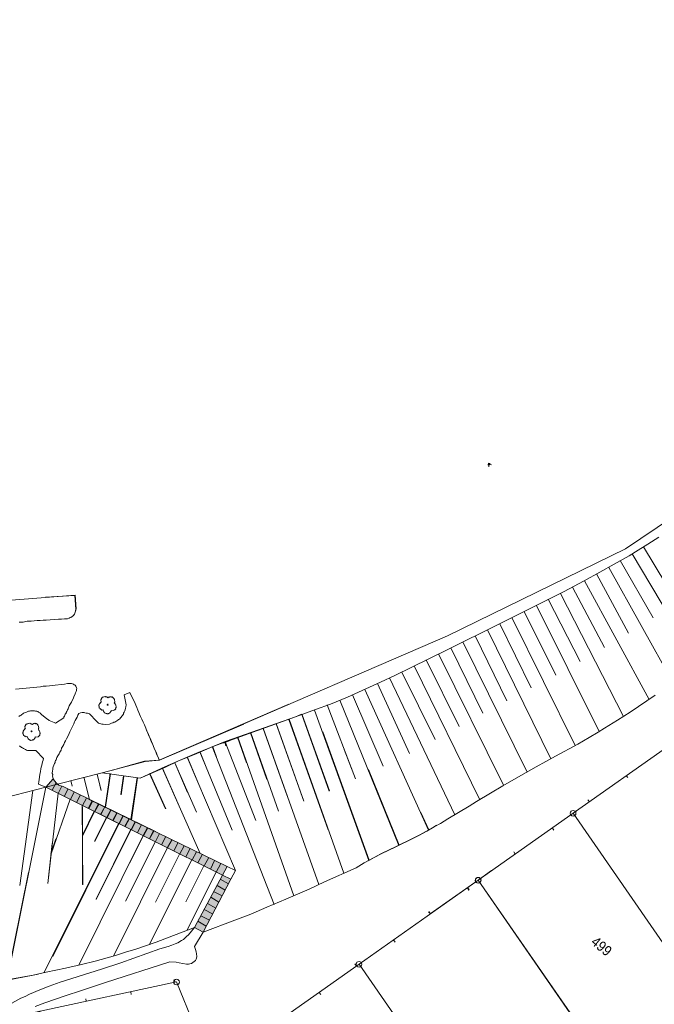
# Model space of a CAD drawing. Header units: metres. Extents: x -740 to 758, y -633 to 854.
# Tile 872 of 1056: x 198 to 268, y 17 to 125. Entities that reach past the tile are written whole.
import ezdxf

# ---------------------------------------------------------------- set-up
doc = ezdxf.new("R2010")
doc.units = ezdxf.units.M
doc.header["$MEASUREMENT"] = 0
for name, color, linetype in [('Grundkarte.LOVION', 7, 'Continuous'), ('Grundkarte_Text.LOVION', 7, 'Continuous'), ('StromBemass.LOVION', 7, 'Continuous')]:
    doc.layers.add(name, color=color, linetype=linetype)
doc.styles.add('ERSTELLTER_STIL_1', font='arial.ttf')

msp = doc.modelspace()

# ---------------------------------------------------------------- hatches: boundary and pattern name
at = {"layer": 'Grundkarte.LOVION', "linetype": 'Continuous', "lineweight": 18}
for points in [[(212.62, 35.15), (213.28, 35.96), (203.1, 40.93), (202.76, 41.05), (202.64, 41.09), (202.32, 41.36), (202.25, 41.47), (202.15, 41.55), (202.01, 41.77), (201.21, 40.86)], [(220.68, 31.16), (221.18, 32.1), (205.91, 39.53), (205.31, 38.79)], [(218.55, 24.89), (221.61, 30.72), (220.68, 31.16), (217.61, 25.39)]]:
    msp.add_hatch(color=254, dxfattribs=at).paths.add_polyline_path(points)

# ---------------------------------------------------------------- linework, layer by layer
at = {"layer": 'Grundkarte.LOVION', "color": 253, "linetype": 'Continuous', "lineweight": 18}
for points in [[(243.58, 26.92), (248.87, 30.6), (259.35, 37.98), (269.88, 45.42), (280.63, 53), (284.67, 55.88), (299.41, 66.28), (309.94, 73.72), (320.42, 81.1), (324.79, 84.19), (319.61, 96.04), (310.93, 115.88), (302.4, 135.43), (296.27, 149.47)], [(296.27, 149.47), (302.4, 135.43), (310.93, 115.88), (319.61, 96.04), (324.79, 84.19), (320.42, 81.1), (309.94, 73.72), (299.41, 66.28), (284.67, 55.88), (280.63, 53), (269.88, 45.42), (259.35, 37.98), (248.87, 30.6), (243.58, 26.92)], [(283.3, 133.69), (299.77, 96.13), (291.64, 92.53), (294.74, 87.07), (265.1, 67.12), (245.47, 57.52), (219.8, 46.46)], [(219.8, 46.46), (245.47, 57.52), (265.1, 67.12), (294.74, 87.07), (291.64, 92.53), (299.77, 96.13), (283.3, 133.69)], [(223.02, 47.81), (213.72, 43.83), (212.14, 43.68), (207.41, 42.45), (202.51, 41.2), (201.21, 40.86), (195.47, 39.39), (193.1, 71.87), (192.56, 79.15), (193.1, 71.87), (195.47, 39.39), (196.78, 21.52), (155.7, 12.68), (145.23, 4.33), (129.78, -1.82), (119.57, -5.87), (118.03, -6.49), (101.81, -12.92), (93.99, -14.84), (50.48, -26.3), (39.6, -28.94), (6.51, -26.35), (-4.6, -25.45), (-8.03, -25.17)], [(228, 50.02), (213.71, 43.84), (212.1, 43.71), (208.56, 42.74)], [(208.56, 42.74), (212.1, 43.71), (213.71, 43.84), (228, 50.02)], [(192.49, 10.66), (190.22, 13.93), (196.93, 19.61), (196.78, 21.52), (195.47, 39.39), (201.21, 40.86), (202.51, 41.2), (207.41, 42.45), (212.14, 43.68), (213.72, 43.83), (223.02, 47.81)], [(223.02, 47.8), (219.81, 46.46)], [(219.81, 46.46), (223.02, 47.8)], [(212.62, 35.15), (201.21, 40.86), (202.01, 41.77), (202.15, 41.55), (202.25, 41.47), (202.32, 41.36), (202.64, 41.09), (202.76, 41.05), (203.1, 40.93), (213.28, 35.96)], [(205.91, 39.53), (221.18, 32.1), (222.11, 31.66), (221.61, 30.72), (218.55, 24.89), (217.61, 23.29), (217.74, 22.86), (217.79, 22.66), (217.83, 22.52), (217.87, 22.17), (217.77, 21.92), (217.7, 21.77), (217.56, 21.66), (217.4, 21.53), (217.26, 21.43), (217.08, 21.41), (216.94, 21.37), (216.71, 21.34), (215.92, 21.5), (215.59, 21.56), (214.88, 21.61), (207.8, 19.35), (205.14, 18.47), (203.33, 17.85), (201.1, 17.1), (200.02, 16.7)], [(196.97, 16.78), (197.44, 17.04), (198.45, 17.61), (198.93, 17.8), (199.41, 18.06), (200.55, 18.52), (201.57, 18.92), (202.8, 19.36), (207.33, 20.81), (209.48, 21.52), (210.91, 22.02), (213.79, 23.04), (214.71, 23.31), (215.11, 23.46), (215.48, 23.59), (215.74, 23.7), (216.18, 23.98), (216.38, 24.09), (216.54, 24.23), (216.73, 24.39), (216.95, 24.59), (217.61, 25.39), (220.68, 31.16), (205.31, 38.79)], [(250.34, 31.67), (248.87, 30.61), (235.74, 21.37), (223.77, 12.9), (219.49, 9.85), (215.6, 19.4), (200.57, 16.19), (193.06, 9.87), (190.18, 13.96), (196.89, 19.64), (196.77, 21.52), (196.3, 27.83)], [(223.77, 12.9), (235.74, 21.37), (248.87, 30.61), (250.34, 31.67)], [(200.57, 16.19), (215.6, 19.4), (219.49, 9.85)]]:
    msp.add_lwpolyline(points, dxfattribs=at)
at = {"layer": 'Grundkarte.LOVION', "color": 8, "linetype": 'Continuous', "lineweight": 18}
for points in [[(296.27, 149.47), (302.4, 135.43), (310.93, 115.88), (319.61, 96.04), (324.79, 84.19), (320.42, 81.1), (309.94, 73.72), (299.41, 66.28), (284.67, 55.88), (280.63, 53), (269.88, 45.42), (259.35, 37.98), (248.87, 30.6), (243.58, 26.92), (248.87, 30.6), (261.77, 11.97)], [(219.8, 46.46), (245.47, 57.52), (265.1, 67.12), (294.74, 87.07), (291.64, 92.53), (299.77, 96.13), (283.3, 133.69)], [(198.28, 59.05), (198.72, 59.06), (199.16, 59.14), (199.6, 59.15), (200.24, 59.21), (200.57, 59.21), (200.92, 59.25), (201.25, 59.25), (202.59, 59.38), (202.92, 59.39), (203.27, 59.42), (203.59, 59.42), (203.76, 59.5), (203.88, 59.57), (204.02, 59.61), (204.16, 59.71), (204.27, 59.78), (204.37, 59.91), (204.42, 60.03), (204.44, 60.13), (204.49, 60.25), (204.55, 60.52), (204.43, 62.02), (196.45, 61.41)], [(203.87, 59.56), (204.01, 59.6), (204.12, 59.67), (204.26, 59.77), (204.34, 59.87), (204.43, 60.12), (204.52, 60.48), (204.4, 61.97), (201.17, 61.78)], [(197.85, 51.65), (200.6, 51.92), (200.92, 51.98), (201.25, 51.98), (201.6, 52.02), (201.92, 52.08), (203.26, 52.21), (203.58, 52.27), (203.91, 52.27), (204.03, 52.28), (204.15, 52.23), (204.24, 52.21), (204.34, 52.13), (204.43, 52.11), (204.5, 52), (204.61, 51.75), (204.59, 51.66), (204.57, 51.51), (204.55, 51.42), (204.48, 51.26), (204.43, 51.14), (204.29, 50.83), (204.24, 50.71), (204.02, 50.24), (203.97, 50.12), (203.87, 49.99), (203.79, 49.84), (203.7, 49.59), (203.68, 49.5), (203.6, 49.4), (203.55, 49.28), (203.53, 49.19), (203.45, 49.09), (203.43, 49), (203.35, 48.91), (203.3, 48.78), (203.28, 48.69), (203.2, 48.6), (203.18, 48.51), (202.27, 47.91), (202.11, 47.99), (201.74, 48.13), (201.59, 48.2), (201.49, 48.28), (201.3, 48.38), (200.73, 48.86), (200.59, 49.02), (200.53, 49.07), (200.4, 49.12), (200.31, 49.2), (200.22, 49.22), (200.07, 49.23), (199.94, 49.28), (199.71, 49.26), (199.62, 49.28), (199.5, 49.27), (199.42, 49.23), (199.3, 49.22), (199.16, 49.18), (198.99, 49.1), (198.84, 49.06), (198.76, 49.02), (198.48, 48.81), (198.37, 48.74), (198.23, 48.64)], [(248.87, 30.6), (259.35, 37.98), (269.88, 45.42), (280.63, 53)], [(213.72, 43.83), (213.6, 44.14), (213.49, 44.4), (213.37, 44.71), (213.22, 44.99), (212.98, 45.62), (212.84, 45.9), (212.75, 46.19), (212.6, 46.47), (212.48, 46.78), (212.34, 47.07), (212.22, 47.38), (212.07, 47.72), (211.95, 48.03), (211.8, 48.37), (211.65, 48.65), (211.35, 49.33), (211.23, 49.65), (210.93, 50.33), (210.78, 50.61), (210.48, 51.29), (209.85, 51.05), (210.05, 49.92), (210.01, 49.73), (209.99, 49.58), (209.95, 49.4), (209.91, 49.28), (209.88, 49.19), (209.83, 49.13), (209.78, 49), (209.76, 48.91), (209.32, 48.37), (209.2, 48.3), (209.15, 48.23), (208.82, 48.02), (208.7, 48.01), (208.59, 47.94), (208.44, 47.9), (208.36, 47.86), (208.22, 47.81), (207.81, 47.77), (207.51, 47.8), (207.39, 47.79), (207.02, 47.93), (206.8, 48.12), (206.01, 48.93), (205.89, 48.98), (205.8, 49), (205.65, 49.01), (205.52, 49.06), (205.43, 49.08), (205.32, 49.07), (205.22, 49.09), (205.02, 49.04), (204.85, 48.96), (204.72, 48.8), (204.65, 48.59), (204.45, 48.22), (204.38, 48.06), (204.31, 47.85), (204.11, 47.47), (204.04, 47.32), (203.84, 46.94), (203.76, 46.79), (203.7, 46.58), (203.5, 46.2), (203.37, 45.98), (203.27, 45.79), (203.18, 45.55), (203.08, 45.36), (202.95, 45.14), (202.88, 44.93), (202.76, 44.71), (202.66, 44.52), (202.53, 44.3), (202.43, 44.12), (202.34, 43.87), (202.28, 43.81), (202.24, 43.68), (202.22, 43.59), (202.17, 43.47), (202.12, 43.41), (202.07, 43.28), (202.03, 43.1), (201.98, 42.98), (201.96, 42.89), (201.97, 42.77), (201.95, 42.68), (201.92, 42.38), (201.96, 42.24), (201.95, 42.09), (201.99, 41.95), (202.01, 41.77)], [(208.56, 42.74), (212.1, 43.71), (213.71, 43.84), (228, 50.02)], [(195.47, 39.39), (201.21, 40.86), (202.51, 41.2), (207.41, 42.45), (212.14, 43.68), (213.72, 43.83), (223.02, 47.81)], [(219.81, 46.46), (223.02, 47.8)], [(213.71, 43.84), (213.59, 44.15), (213.44, 44.43), (213.32, 44.75), (213.18, 45.03), (213.06, 45.34), (212.97, 45.63), (212.83, 45.91), (212.71, 46.22), (212.56, 46.51), (212.44, 46.82), (212.3, 47.1), (212.25, 47.24)], [(198.31, 45.4), (198.51, 45.24), (198.63, 45.19), (198.73, 45.11), (198.97, 45.02), (199.07, 44.94), (199.19, 44.89), (200.11, 44.89), (200.96, 44.03), (200.92, 43.85), (200.85, 43.64), (200.77, 43.27), (200.7, 43.06), (200.66, 42.88), (200.63, 42.58), (200.59, 42.4), (200.54, 42.28), (200.48, 41.68), (200.44, 41.5), (200.41, 41.2), (201.21, 40.86)], [(265.38, 41.91), (265.18, 42.12)], [(260.94, 39.46), (261.14, 39.25)], [(261.77, 11.97), (248.87, 30.6), (259.35, 37.98), (276.8, 12.76), (282.17, 4.95), (286.54, -1.33), (283.27, -4.14), (282.31, -4.91)], [(257.22, 36.11), (257.05, 36.36)], [(252.79, 33.73), (252.96, 33.48)], [(250.34, 31.67), (248.87, 30.61), (235.74, 21.37), (223.77, 12.9), (219.49, 9.85), (215.6, 19.4), (200.57, 16.19), (190.18, 13.96), (196.89, 19.64), (196.77, 21.52), (196.3, 27.83)], [(221.18, 32.1), (220.68, 31.16)], [(248.87, 30.61), (250.34, 31.67)], [(288.45, 0.34), (286.55, -1.32), (282.21, 4.99), (281.41, 6.12), (282.21, 4.99), (286.55, -1.32), (283.3, -4.09), (276.75, -9.7), (271.69, -2.36), (266.32, 5.45), (248.87, 30.61), (250.34, 31.67)], [(193.06, 9.87), (200.57, 16.19), (215.6, 19.4), (219.49, 9.85), (223.77, 12.9), (235.74, 21.37), (248.87, 30.61)], [(243.58, 26.92), (248.87, 30.6)], [(247.85, 29.49), (247.68, 29.74)], [(247.89, 29.54), (247.71, 29.78)], [(243.45, 27.15), (243.62, 26.9)], [(243.41, 27.11), (243.61, 26.89)], [(217.61, 25.39), (218.55, 24.89)], [(239.7, 23.77), (239.53, 24.02)], [(235.26, 21.39), (235.44, 21.14)], [(215.37, 19.65), (215.45, 19.36)], [(205.61, 17.54), (205.67, 17.28)], [(210.62, 18), (210.56, 18.32)], [(231.52, 18), (231.34, 18.25)]]:
    msp.add_lwpolyline(points, dxfattribs=at)
at = {"layer": 'Grundkarte.LOVION', "color": 7, "linetype": 'Continuous', "lineweight": 13}
for points in [[(220.67, 45.75), (220.95, 45.84), (221.78, 46.13), (228.72, 48.61), (230.95, 49.42), (232.57, 50.02), (234.45, 50.79), (238.1, 52.42), (239.68, 53.17), (245.3, 55.93), (251.3, 58.91), (254.09, 60.28), (255.47, 60.98), (258.26, 62.4), (260.54, 63.6), (262.28, 64.54), (263.87, 65.43), (265.5, 66.36), (266.5, 66.99), (267.56, 67.63), (268.79, 68.4)], [(267.11, 67.35), (270.85, 61.15)], [(265.83, 66.57), (273.26, 54.11)], [(264.51, 65.82), (268.17, 59.53)], [(261.91, 64.36), (265.44, 57.84)], [(263.26, 65.08), (270.39, 52.27)], [(260.59, 63.61), (267.72, 50.53)], [(257.95, 62.22), (264.89, 48.66)], [(259.27, 62.91), (262.79, 56.25)], [(255.28, 60.87), (262.22, 46.98)], [(256.6, 61.56), (260.11, 54.69)], [(253.92, 60.2), (257.42, 53.19)], [(251.25, 58.85), (254.71, 51.8)], [(252.57, 59.54), (259.56, 45.45)], [(248.54, 57.52), (252.04, 50.39)], [(249.89, 58.19), (256.87, 44)], [(247.18, 56.86), (254.26, 42.53)], [(244.5, 55.56), (251.65, 41.07)], [(245.86, 56.22), (249.4, 49)], [(243.15, 54.9), (246.76, 47.56)], [(240.47, 53.54), (244.13, 46.12)], [(241.8, 54.23), (249.06, 39.48)], [(237.76, 52.27), (241.29, 44.58)], [(239.09, 52.9), (246.3, 37.82)], [(235.02, 51.03), (238.41, 43.17)], [(236.38, 51.63), (243.39, 36.12)], [(236.57, 32.68), (236.83, 32.79), (237.42, 33.11), (238.18, 33.51), (239.79, 34.29), (241.59, 35.18), (242.41, 35.58), (243.19, 36.01), (244.01, 36.48), (244.71, 36.87), (245.54, 37.37), (247.89, 38.78), (248.67, 39.27), (250.23, 40.19), (251.6, 41), (253.06, 41.85), (255.27, 43.11), (257.4, 44.26), (259.84, 45.59), (261.1, 46.34), (262.11, 46.91), (262.8, 47.36), (264.22, 48.24), (265.61, 49.14), (268.39, 51.01)], [(232.23, 49.93), (235.33, 41.78)], [(233.62, 50.45), (240.13, 34.44)], [(208.21, 42.33), (211.6, 41.86), (214.34, 43.1), (215.76, 43.71), (217.83, 44.6), (219.54, 45.3), (220.99, 45.88), (221.82, 46.17), (228.73, 48.62), (229.38, 48.89)], [(229.41, 48.85), (232.45, 40.43)], [(229.45, 48.84), (232.48, 40.47)], [(230.84, 49.35), (236.83, 32.79)], [(226.58, 47.84), (229.63, 39.3)], [(226.61, 47.88), (229.64, 39.31)], [(228.01, 48.33), (232.33, 36.16)], [(228.04, 48.37), (234.05, 31.38)], [(223.78, 46.85), (225.58, 41.71)], [(223.79, 46.86), (226.85, 38.21)], [(225.15, 47.34), (227.8, 39.89)], [(225.18, 47.38), (231.31, 30.13)], [(231.73, 46.96), (236.86, 32.83)], [(213.28, 35.96), (203.1, 40.93), (202.76, 41.05), (202.64, 41.09), (202.51, 41.2), (207.41, 42.45), (211.61, 41.85), (214.38, 43.07), (215.77, 43.71), (217.87, 44.56), (219.55, 45.29), (221.03, 45.85), (221.57, 46.05)], [(220.71, 45.72), (220.99, 45.8), (221.54, 46)], [(220.93, 45.81), (221.08, 45.41)], [(220.94, 45.8), (221.06, 45.43)], [(220.96, 45.85), (224.35, 37.19)], [(220.97, 45.84), (221.1, 45.47)], [(222.35, 46.36), (223.33, 43.56)], [(222.36, 46.37), (228.56, 28.89)], [(218.17, 44.75), (221.74, 36.11)], [(218.21, 44.71), (218.96, 42.87)], [(219.56, 45.33), (226.38, 27.94)], [(219.61, 45.29), (220.01, 44.15)], [(234.11, 45.01), (235.34, 41.79)], [(215.42, 43.56), (217.82, 38.09)], [(215.43, 43.55), (216.84, 40.29)], [(216.78, 44.17), (222.11, 31.66)], [(216.82, 44.13), (217.9, 41.58)], [(208.3, 42.36), (207.74, 38.67)], [(208.34, 42.33), (207.78, 38.64)], [(212.64, 42.35), (214.41, 38.47)], [(214.03, 42.98), (218.23, 33.55)], [(214.07, 42.95), (215.79, 39.01)], [(236.77, 42.81), (240.16, 34.48)], [(203.95, 41.58), (204.1, 40.97)], [(205.39, 41.95), (206.01, 39.5)], [(206.86, 42.3), (207.31, 40.48)], [(209.77, 42.12), (209.47, 40.06)], [(209.81, 42.09), (209.51, 40.02)], [(211.27, 41.92), (210.59, 37.3)], [(211.31, 41.88), (210.64, 37.26)], [(212.69, 42.31), (214.42, 38.46)], [(201.21, 40.86), (195.47, 39.39), (188.46, 37.99), (184.95, 37.26), (181.74, 36.57), (178.12, 35.77), (173.56, 34.73), (164.48, 32.6), (162.31, 32.18), (159.9, 31.68)], [(200.36, 20.24), (199.81, 20.16), (196.93, 19.61), (201.21, 40.86), (212.62, 35.15)], [(199.77, 40.49), (198.34, 30.03)], [(202.55, 40.2), (201.42, 30.24)], [(207.16, 41.04), (207.3, 40.49)], [(203.88, 39.53), (201.78, 33.5)], [(205.91, 39.53), (221.18, 32.1), (222.11, 31.66), (221.61, 30.72), (218.55, 24.89), (222.05, 26.21), (223.79, 26.88), (225.58, 27.62), (227.65, 28.5), (230.23, 29.61), (231.93, 30.43), (235.41, 31.98), (236.3, 32.54), (236.84, 32.8), (238.21, 33.56), (239.82, 34.33), (241.63, 35.22), (242.44, 35.62), (244.01, 36.49), (244.26, 36.66)], [(205.94, 39.56), (205.97, 39.54)], [(205.31, 38.79), (220.68, 31.16), (217.61, 25.39), (214.79, 24.32), (213.37, 23.77), (211.13, 23.02), (209.99, 22.67), (208.9, 22.32), (206.65, 21.69), (205.12, 21.33), (203.39, 20.93), (201.24, 20.48), (199.8, 20.16), (196.89, 19.64), (199.28, 31.46)], [(205.22, 38.86), (205.28, 30.09)], [(205.23, 38.69), (205.24, 30.12)], [(206.55, 38.2), (205.24, 35.56)], [(206.56, 38.19), (205.28, 35.53)], [(242.56, 38.06), (243.42, 36.16)], [(207.88, 37.54), (206.57, 34.9)], [(207.92, 37.5), (206.62, 34.86)], [(209.22, 36.87), (201.04, 20.43)], [(209.26, 36.83), (201.97, 22.2)], [(210.58, 36.23), (206.76, 28.5)], [(210.62, 36.2), (206.77, 28.49)], [(202.32, 35.16), (201.74, 33.54)], [(211.95, 35.54), (204.83, 21.25)], [(213.29, 34.87), (210, 28.31)], [(211.96, 35.53), (210.45, 32.52)], [(201.9, 34.65), (201.41, 30.25)], [(214.62, 34.2), (208.67, 22.24)], [(217.29, 32.87), (212.65, 23.55)], [(215.96, 33.54), (213.29, 28.19)], [(218.63, 32.2), (216.65, 28.23)], [(220, 31.51), (216.76, 25.07)]]:
    msp.add_lwpolyline(points, dxfattribs=at)
at = {"layer": 'Grundkarte.LOVION', "color": 9, "linetype": 'Continuous', "lineweight": 18}
for points in [[(208.42, 49.31), (208.4, 49.28), (208.4, 49.22), (208.22, 49), (208.1, 48.99), (208.08, 48.95), (207.96, 48.94), (207.93, 48.97), (207.87, 48.96), (207.8, 49.02), (207.74, 49.01), (207.65, 49.09), (207.64, 49.15), (207.58, 49.2), (207.57, 49.26), (207.54, 49.29), (207.53, 49.34), (207.5, 49.37), (207.39, 49.36), (207.26, 49.46), (207.2, 49.46), (207.19, 49.52), (207.1, 49.6), (207.08, 49.77), (207.05, 49.8), (207.04, 49.86), (207.07, 49.89), (207.06, 49.95), (207.17, 50.08), (207.14, 50.1), (207.19, 50.11), (207.27, 50.21), (207.33, 50.21), (207.3, 50.24), (207.28, 50.47), (207.33, 50.54), (207.32, 50.59), (207.46, 50.76), (207.51, 50.76), (207.54, 50.79), (207.6, 50.8), (207.63, 50.83), (207.74, 50.84), (207.78, 50.82), (207.83, 50.82), (207.87, 50.8), (207.92, 50.8), (208.05, 50.7), (208.11, 50.76), (208.22, 50.77), (208.25, 50.8), (208.42, 50.82), (208.46, 50.79), (208.52, 50.8), (208.74, 50.61), (208.75, 50.56), (208.78, 50.53), (208.81, 50.24), (208.73, 50.14), (208.86, 50.04), (208.86, 49.98), (208.93, 49.92), (208.95, 49.63), (208.9, 49.57), (208.91, 49.51), (208.8, 49.38), (208.74, 49.37), (208.69, 49.31), (208.46, 49.29)], [(208.04, 49.9), (207.98, 49.89), (207.95, 49.92), (207.98, 49.95), (208, 49.98), (208.03, 50.01), (208.06, 49.99), (208.04, 49.95), (208.07, 49.93)], [(200.05, 46.4), (200.02, 46.36), (200.03, 46.31), (199.84, 46.08), (199.73, 46.07), (199.7, 46.04), (199.53, 46.02), (199.46, 46.07), (199.4, 46.07), (199.24, 46.2), (199.24, 46.26), (199.17, 46.31), (199.16, 46.43), (199.04, 46.42), (198.98, 46.47), (198.92, 46.46), (198.76, 46.59), (198.75, 46.65), (198.72, 46.68), (198.72, 46.74), (198.68, 46.76), (198.67, 46.88), (198.7, 46.91), (198.69, 47.03), (198.9, 47.29), (198.96, 47.29), (198.92, 47.32), (198.9, 47.55), (198.98, 47.65), (198.98, 47.71), (199.05, 47.81), (199.11, 47.81), (199.14, 47.84), (199.26, 47.86), (199.28, 47.89), (199.46, 47.9), (199.56, 47.83), (199.61, 47.83), (199.68, 47.78), (199.74, 47.78), (199.79, 47.85), (199.85, 47.85), (199.87, 47.89), (199.99, 47.9), (200.02, 47.87), (200.08, 47.88), (200.11, 47.85), (200.17, 47.86), (200.33, 47.72), (200.34, 47.67), (200.37, 47.64), (200.38, 47.58), (200.41, 47.55), (200.43, 47.38), (200.4, 47.35), (200.41, 47.29), (200.38, 47.26), (200.39, 47.2), (200.45, 47.14), (200.46, 47.09), (200.52, 47.03), (200.53, 46.97), (200.56, 46.95), (200.57, 46.77), (200.55, 46.74), (200.55, 46.68), (200.53, 46.65), (200.53, 46.59), (200.37, 46.4), (200.08, 46.37)], [(199.67, 46.98), (199.64, 46.95), (199.58, 47), (199.6, 47.03), (199.63, 47.06), (199.69, 47.01)]]:
    msp.add_lwpolyline(points, close=True, dxfattribs=at)
at = {"layer": 'Grundkarte.LOVION', "color": 8, "linetype": 'Continuous', "lineweight": 18}
for points in [[(259.35, 37.98), (269.88, 45.42), (287.34, 20.14), (292.71, 12.33), (296.36, 7.07), (292.95, 4.17), (291.42, 2.84), (286.54, -1.33), (282.17, 4.95), (276.8, 12.76)], [(235.74, 21.37), (248.87, 30.61), (266.32, 5.45), (271.69, -2.36), (276.75, -9.7), (273.51, -12.47), (271.7, -13.95), (271.26, -14.29), (268.86, -16.03), (265.18, -18.6), (261.47, -13.23), (260.83, -13.68), (259.11, -11.19), (257.52, -8.86), (255.83, -6.4), (255.22, -6.81)], [(223.77, 12.9), (235.74, 21.37), (255.22, -6.81), (255.83, -6.4), (257.52, -8.86), (259.11, -11.19), (260.83, -13.68), (261.47, -13.23), (265.18, -18.6), (263.52, -19.77), (258.43, -23.34), (257.05, -24.31), (252.02, -27.87), (250.3, -25.38), (244.9, -17.6)], [(207.4, -10.42), (193.06, 9.87), (200.57, 16.19), (215.6, 19.4), (219.49, 9.85), (223.03, 0.53), (218.49, -2.63), (214.81, -5.2)]]:
    msp.add_lwpolyline(points, close=True, dxfattribs=at)
at = {"layer": 'Grundkarte.LOVION', "color": 251, "linetype": 'Continuous', "lineweight": 13}
for points in [[(212.62, 35.15), (201.21, 40.86), (202.01, 41.77), (202.15, 41.55), (202.25, 41.47), (202.32, 41.36), (202.64, 41.09), (202.76, 41.05), (203.1, 40.93), (213.28, 35.96)], [(202.35, 41.33), (201.9, 40.52)], [(201.29, 40.96), (201.24, 40.84)], [(202.97, 40.98), (202.58, 40.17)], [(203.68, 40.66), (203.23, 39.85)], [(204.34, 40.34), (203.92, 39.5)], [(205.02, 40), (204.57, 39.18)], [(205.7, 39.65), (205.25, 38.84)], [(205.91, 39.53), (221.18, 32.1), (220.68, 31.16), (205.31, 38.79)], [(206.31, 39.36), (205.89, 38.52)], [(206.36, 39.33), (205.94, 38.49)], [(207.02, 39.05), (206.58, 38.18)], [(207.07, 39.01), (206.59, 38.17)], [(207.71, 38.7), (207.23, 37.86)], [(207.72, 38.69), (207.27, 37.82)], [(208.36, 38.38), (207.94, 37.54)], [(208.4, 38.35), (207.95, 37.53)], [(209.05, 38.03), (208.59, 37.22)], [(209.06, 38.03), (208.63, 37.19)], [(209.7, 37.71), (209.28, 36.87)], [(209.74, 37.68), (209.32, 36.84)], [(210.41, 37.4), (209.93, 36.55)], [(210.42, 37.39), (209.97, 36.52)], [(211.06, 37.08), (210.61, 36.21)], [(211.1, 37.04), (210.66, 36.17)], [(211.74, 36.73), (211.3, 35.86)], [(211.75, 36.72), (211.31, 35.85)], [(212.4, 36.41), (211.95, 35.54)], [(212.44, 36.38), (211.99, 35.5)], [(213.08, 36.06), (212.63, 35.19)], [(213.12, 36.03), (212.64, 35.18)], [(213.73, 35.74), (213.29, 34.87)], [(214.44, 35.43), (213.97, 34.52)], [(215.13, 35.08), (214.62, 34.2)], [(215.78, 34.76), (215.31, 33.86)], [(216.46, 34.41), (215.99, 33.51)], [(217.12, 34.09), (216.64, 33.19)], [(217.8, 33.75), (217.33, 32.84)], [(218.48, 33.46), (217.98, 32.52)], [(219.16, 33.11), (218.66, 32.18)], [(219.81, 32.79), (219.35, 31.83)], [(220.5, 32.44), (220, 31.51)], [(220.43, 30.72), (221.34, 30.19)], [(219.7, 29.38), (220.64, 28.88)], [(220.08, 30.04), (220.99, 29.51)], [(219.38, 28.73), (220.29, 28.2)], [(218.66, 27.39), (219.59, 26.89)], [(219.04, 28.05), (219.95, 27.51)], [(217.96, 26.08), (218.87, 25.55)], [(218.31, 26.7), (219.25, 26.2)]]:
    msp.add_lwpolyline(points, dxfattribs=at)
msp.add_lwpolyline([(218.55, 24.89), (217.61, 25.39), (220.68, 31.16), (221.61, 30.72)], close=True, dxfattribs=at)
at = {"layer": 'Grundkarte.LOVION', "color": 9, "linetype": 'Continuous', "lineweight": 18}
for centre, radius in [((259.33, 37.98), 0.312), ((248.85, 30.59), 0.311), ((248.87, 30.61), 0.311), ((235.73, 21.34), 0.312), ((215.62, 19.39), 0.312)]:
    msp.add_circle(centre, radius, dxfattribs=at)
at = {"layer": 'StromBemass.LOVION', "color": 7, "linetype": 'Continuous', "lineweight": 13}
for points in [[(249.93, 76.41), (249.96, 76.38), (250.08, 76.39), (250.16, 76.49), (250.15, 76.55)], [(250.06, 76.17), (249.99, 76.55), (250.33, 76.38)]]:
    msp.add_lwpolyline(points, dxfattribs=at)

# ---------------------------------------------------------------- texts
at = {"layer": 'Grundkarte_Text.LOVION', "color": 7, "linetype": 'Continuous', "lineweight": 13, "insert": (261.2, 23.63), "char_height": 1.1243, "attachment_point": 7, "rotation": 320.5839, "style": 'ERSTELLTER_STIL_1'}
msp.add_mtext('{\\A1;\\W0.89449x;499}', dxfattribs=at)

doc.saveas('drawing.dxf')
